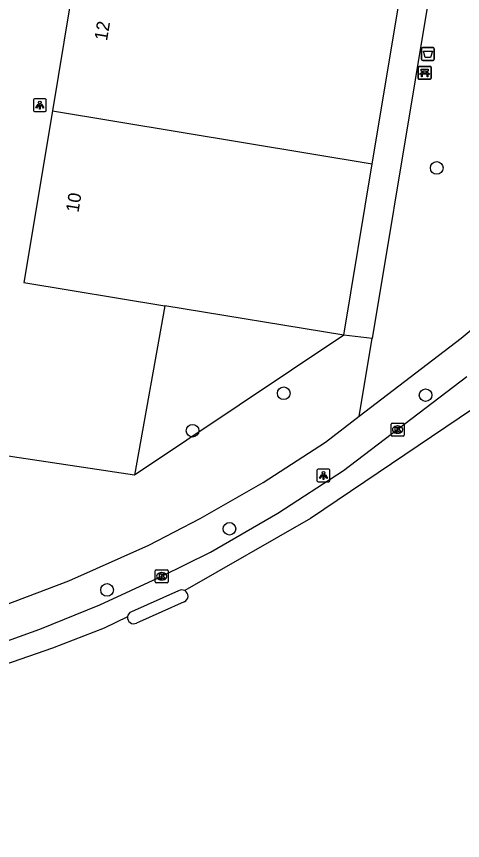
# Model space of a CAD drawing. Extents: x 163686 to 164493, y 382719 to 383870.
# Drawn here: x 164409.4 to 164443.8, y 383369.4 to 383433.1 of the extents above; entities that cross this region are included whole.
import ezdxf

# ---------------------------------------------------------------- set-up
doc = ezdxf.new("R2010")
doc.units = 0
for name, color, linetype in [('IMGEO_Afvalbak', 7, 'Continuous'), ('IMGEO_Bank', 7, 'Continuous'), ('IMGEO_Boom', 7, 'Continuous'), ('IMGEO_Groenvoorziening', 7, 'Continuous'), ('IMGEO_Kolk', 7, 'Continuous'), ('IMGEO_Lichtpunt', 7, 'Continuous'), ('IMGEO_Pand', 7, 'Continuous'), ('IMGEO_Pand_nummerreeks', 7, 'Continuous'), ('IMGEO_Parkeervlak_gesloten', 7, 'Continuous'), ('IMGEO_Rijbaan_lokaal_gesloten', 7, 'Continuous'), ('IMGEO_Voetpad_open', 7, 'Continuous')]:
    doc.layers.add(name, color=color, linetype=linetype)

msp = doc.modelspace()

# ---------------------------------------------------------------- linework, layer by layer
at = {"layer": 'IMGEO_Afvalbak'}
for p, q in [((164440.639, 383429.804), (164440.639, 383430.604)), ((164440.639, 383430.604), (164440.639, 383429.804)), ((164440.739, 383430.704), (164441.529, 383430.704)), ((164441.529, 383430.704), (164440.739, 383430.704)), ((164441.629, 383430.604), (164441.629, 383429.804)), ((164441.629, 383429.804), (164441.629, 383430.604)), ((164441.529, 383429.704), (164440.739, 383429.704)), ((164440.739, 383429.704), (164441.529, 383429.704))]:
    msp.add_line(p, q, dxfattribs=at)
msp.add_lwpolyline([(164440.782, 383430.418), (164441.486, 383430.418), (164441.337, 383429.948), (164440.931, 383429.948), (164440.782, 383430.418)], dxfattribs=at)
for centre, start, end in [((164440.739, 383430.604), 90, 180), ((164440.739, 383430.604), 90, 180), ((164441.529, 383430.604), 0, 90), ((164441.529, 383430.604), 360, 90), ((164440.739, 383429.804), 180, 270), ((164440.739, 383429.804), 180, 270), ((164441.529, 383429.804), 270, 0), ((164441.529, 383429.804), 270, 0)]:
    msp.add_arc(centre, 0.1, start, end, dxfattribs=at)
at = {"layer": 'IMGEO_Bank'}
for p, q in [((164440.458, 383429.252), (164441.299, 383429.252)), ((164441.299, 383429.252), (164440.458, 383429.252)), ((164440.383, 383428.327), (164440.383, 383429.168)), ((164440.383, 383429.168), (164440.383, 383428.327)), ((164441.08, 383428.65), (164440.687, 383428.65)), ((164440.692, 383428.758), (164440.692, 383428.864)), ((164440.736, 383428.864), (164440.736, 383428.758)), ((164441.024, 383428.87), (164440.742, 383428.87)), ((164440.742, 383428.752), (164441.024, 383428.752)), ((164441.03, 383428.758), (164441.03, 383428.864)), ((164441.074, 383428.864), (164441.074, 383428.758)), ((164441.383, 383429.177), (164441.383, 383428.336)), ((164441.383, 383428.336), (164441.383, 383429.177)), ((164441.308, 383428.252), (164440.467, 383428.252)), ((164440.467, 383428.252), (164441.308, 383428.252))]:
    msp.add_line(p, q, dxfattribs=at)
for points in [[(164440.63, 383428.65), (164440.488, 383428.65), (164440.6, 383428.752), (164440.686, 383428.752)], [(164440.686, 383428.87), (164440.6, 383428.87), (164440.6, 383429.031), (164441.163, 383429.031), (164441.163, 383428.87), (164441.08, 383428.87)], [(164440.68, 383428.643), (164440.68, 383428.436), (164440.637, 383428.436), (164440.637, 383428.643)], [(164441.08, 383428.752), (164441.163, 383428.752), (164441.275, 383428.65), (164441.136, 383428.65)], [(164441.13, 383428.643), (164441.13, 383428.436), (164441.086, 383428.436), (164441.086, 383428.643)]]:
    msp.add_lwpolyline(points, dxfattribs=at)
for centre, radius, start, end in [((164440.461, 383429.174), 0.0779, 92.4484, 184.28452), ((164440.461, 383429.174), 0.0779, 92.4484, 184.28452), ((164441.305, 383429.174), 0.0779, 2.4484, 94.28452), ((164441.305, 383429.174), 0.0779, 2.4484, 94.28452), ((164440.63, 383428.643), 0.00671, 2.89567, 87.10433), ((164440.687, 383428.643), 0.00671, 92.89567, 177.10433), ((164440.685, 383428.863), 0.00671, 2.89567, 87.10433), ((164440.685, 383428.759), 0.00671, 272.89567, 357.10433), ((164440.742, 383428.863), 0.00671, 92.89567, 177.10433), ((164440.742, 383428.759), 0.00671, 182.89567, 267.10433), ((164441.024, 383428.863), 0.00671, 2.89567, 87.10433), ((164441.024, 383428.759), 0.00671, 272.89567, 357.10433), ((164441.081, 383428.863), 0.00671, 92.89567, 177.10433), ((164441.081, 383428.759), 0.00671, 182.89567, 267.10433), ((164441.079, 383428.643), 0.00671, 2.89567, 87.10433), ((164441.136, 383428.643), 0.00671, 92.89567, 177.10433), ((164440.461, 383428.33), 0.0779, 182.4484, 274.28452), ((164440.461, 383428.33), 0.0779, 182.4484, 274.28452), ((164441.305, 383428.33), 0.0779, 272.4484, 4.28452), ((164441.305, 383428.33), 0.0779, 272.4484, 4.28452)]:
    msp.add_arc(centre, radius, start, end, dxfattribs=at)
at = {"layer": 'IMGEO_Boom'}
for centre in [(164441.81, 383421.406), (164429.994, 383403.994), (164440.951, 383403.848), (164422.949, 383401.098), (164425.806, 383393.521), (164416.349, 383388.8)]:
    msp.add_circle(centre, 0.489, dxfattribs=at)
at = {"layer": 'IMGEO_Groenvoorziening'}
for points in [[(164443.478, 383448.229), (164436.826, 383408.214)], [(164434.628, 383408.476), (164418.461, 383397.661)], [(164436.826, 383408.214), (164434.628, 383408.476)], [(164435.831, 383402.227), (164436.826, 383408.214)]]:
    msp.add_lwpolyline(points, dxfattribs=at)
at = {"layer": 'IMGEO_Kolk'}
for p, q in [((164438.294, 383400.762), (164438.294, 383401.614)), ((164438.369, 383401.688), (164439.221, 383401.688)), ((164438.782, 383401.468), (164438.807, 383401.468)), ((164439.295, 383401.614), (164439.295, 383400.762)), ((164439.221, 383400.688), (164438.369, 383400.688)), ((164438.805, 383400.908), (164438.78, 383400.908)), ((164420.072, 383389.429), (164420.072, 383390.281)), ((164420.147, 383390.355), (164420.999, 383390.355)), ((164420.56, 383390.135), (164420.585, 383390.135)), ((164421.073, 383390.281), (164421.073, 383389.429)), ((164420.999, 383389.355), (164420.147, 383389.355)), ((164420.583, 383389.575), (164420.558, 383389.575))]:
    msp.add_line(p, q, dxfattribs=at)
for points in [[(164438.294, 383400.762), (164438.294, 383401.614)], [(164438.369, 383401.688), (164439.221, 383401.688)], [(164438.615, 383401.388), (164438.738, 383401.388), (164438.738, 383401.237), (164438.868, 383401.388), (164439.032, 383401.388), (164438.886, 383401.237), (164439.039, 383400.988), (164438.887, 383400.988), (164438.802, 383401.152), (164438.738, 383401.085), (164438.738, 383400.988), (164438.615, 383400.988), (164438.615, 383401.388)], [(164439.295, 383401.614), (164439.295, 383400.762)], [(164439.221, 383400.688), (164438.369, 383400.688)], [(164420.072, 383389.429), (164420.072, 383390.281)], [(164420.147, 383390.355), (164420.999, 383390.355)], [(164420.393, 383390.055), (164420.516, 383390.055), (164420.516, 383389.904), (164420.646, 383390.055), (164420.81, 383390.055), (164420.664, 383389.904), (164420.817, 383389.655), (164420.665, 383389.655), (164420.58, 383389.819), (164420.516, 383389.752), (164420.516, 383389.655), (164420.393, 383389.655), (164420.393, 383390.055)], [(164421.073, 383390.281), (164421.073, 383389.429)], [(164420.999, 383389.355), (164420.147, 383389.355)]]:
    msp.add_lwpolyline(points, dxfattribs=at)
for centre, start, end in [((164438.371, 383401.612), 91.55205, 178.44795), ((164438.371, 383401.612), 91.55205, 178.44795), ((164439.219, 383401.612), 1.55205, 88.44795), ((164439.219, 383401.612), 1.55205, 88.44795), ((164438.371, 383400.764), 181.55205, 268.44795), ((164438.371, 383400.764), 181.55205, 268.44795), ((164439.219, 383400.764), 271.55205, 358.44795), ((164439.219, 383400.764), 271.55205, 358.44795), ((164420.149, 383390.279), 91.55205, 178.44795), ((164420.149, 383390.279), 91.55205, 178.44795), ((164420.997, 383390.279), 1.55205, 88.44795), ((164420.997, 383390.279), 1.55205, 88.44795), ((164420.149, 383389.431), 181.55205, 268.44795), ((164420.149, 383389.431), 181.55205, 268.44795), ((164420.997, 383389.431), 271.55205, 358.44795), ((164420.997, 383389.431), 271.55205, 358.44795)]:
    msp.add_arc(centre, 0.0765, start, end, dxfattribs=at)
for centre, major_axis, ratio, start_param, end_param in [((164438.781, 383401.188), (-0.387, 0.002), 0.722429, 4.712389, 7.853982), ((164438.806, 383401.188), (-0.39, 0.002), 0.717154, 1.570796, 4.712389), ((164420.559, 383389.855), (-0.387, 0.002), 0.722429, 4.712389, 7.853982), ((164420.584, 383389.855), (-0.39, 0.002), 0.717154, 1.570796, 4.712389)]:
    msp.add_ellipse(centre, major_axis=major_axis, ratio=ratio, start_param=start_param, end_param=end_param, dxfattribs=at)
at = {"layer": 'IMGEO_Lichtpunt'}
for p, q in [((164410.66, 383426.659), (164410.66, 383425.852)), ((164410.66, 383426.659), (164410.66, 383425.852)), ((164411.562, 383426.754), (164410.754, 383426.754)), ((164411.562, 383426.754), (164410.754, 383426.754)), ((164411.656, 383425.852), (164411.656, 383426.659)), ((164411.656, 383425.852), (164411.656, 383426.659)), ((164410.754, 383425.758), (164411.562, 383425.758)), ((164410.754, 383425.758), (164411.562, 383425.758)), ((164432.565, 383398.046), (164432.565, 383397.239)), ((164432.565, 383398.046), (164432.565, 383397.239)), ((164433.467, 383398.141), (164432.659, 383398.141)), ((164433.467, 383398.141), (164432.659, 383398.141)), ((164433.561, 383397.239), (164433.561, 383398.046)), ((164433.561, 383397.239), (164433.561, 383398.046)), ((164432.659, 383397.145), (164433.467, 383397.145)), ((164432.659, 383397.145), (164433.467, 383397.145))]:
    msp.add_line(p, q, dxfattribs=at)
for points in [[(164411.034, 383426.323), (164411.073, 383426.295), (164410.885, 383426.033), (164410.847, 383426.06), (164411.034, 383426.323)], [(164411.136, 383426.275), (164411.183, 383426.275), (164411.183, 383425.953), (164411.136, 383425.953), (164411.136, 383426.275)], [(164411.246, 383426.295), (164411.284, 383426.322), (164411.471, 383426.06), (164411.432, 383426.032), (164411.246, 383426.295)], [(164432.939, 383397.71), (164432.978, 383397.682), (164432.79, 383397.42), (164432.752, 383397.447), (164432.939, 383397.71)], [(164433.041, 383397.662), (164433.088, 383397.662), (164433.088, 383397.34), (164433.041, 383397.34), (164433.041, 383397.662)], [(164433.151, 383397.682), (164433.189, 383397.709), (164433.376, 383397.447), (164433.337, 383397.419), (164433.151, 383397.682)]]:
    msp.add_lwpolyline(points, dxfattribs=at)
for centre in [(164411.159, 383426.457), (164433.064, 383397.844)]:
    msp.add_circle(centre, 0.0994, dxfattribs=at)
for centre, start, end in [((164410.754, 383426.659), 90, 180), ((164410.754, 383426.659), 90, 180), ((164411.562, 383426.659), 0, 90), ((164411.562, 383426.659), 0, 90), ((164410.754, 383425.852), 180, 270), ((164410.754, 383425.852), 180, 270), ((164411.562, 383425.852), 270, 0), ((164411.562, 383425.852), 270, 360), ((164432.659, 383398.046), 90, 180), ((164432.659, 383398.046), 90, 180), ((164433.467, 383398.046), 0, 90), ((164433.467, 383398.046), 0, 90), ((164432.659, 383397.239), 180, 270), ((164432.659, 383397.239), 180, 270), ((164433.467, 383397.239), 270, 0), ((164433.467, 383397.239), 270, 360)]:
    msp.add_arc(centre, 0.0946, start, end, dxfattribs=at)
at = {"layer": 'IMGEO_Pand'}
for points in [[(164414.331, 383439.096), (164412.123, 383425.814)], [(164436.832, 383421.734), (164439.04, 383435.015)], [(164412.123, 383425.814), (164409.92, 383412.562), (164420.809, 383410.761)], [(164412.123, 383425.814), (164436.832, 383421.734)], [(164434.628, 383408.476), (164436.832, 383421.734)], [(164434.628, 383408.476), (164420.809, 383410.761)]]:
    msp.add_lwpolyline(points, dxfattribs=at)
at = {"layer": 'IMGEO_Parkeervlak_gesloten'}
for points in [[(164420.809, 383410.761), (164418.461, 383397.661)], [(164418.461, 383397.661), (164403.717, 383399.885), (164399.775, 383400.479)]]:
    msp.add_lwpolyline(points, dxfattribs=at)
at = {"layer": 'IMGEO_Rijbaan_lokaal_gesloten'}
for points in [[(164395.821, 383380.912), (164399.696, 383381.926), (164403.827, 383383.244), (164407.356, 383384.396), (164411.142, 383385.758), (164415.779, 383387.642), (164420.573, 383389.855), (164424.335, 383391.718), (164429.544, 383394.736), (164434.61, 383398.019), (164444.135, 383405.29)], [(164445.611, 383403.47), (164432.053, 383394.306), (164422.356, 383388.746)], [(164421.872, 383388.729), (164418.228, 383387.107)], [(164422.303, 383387.888), (164418.849, 383386.338), (164418.614, 383386.233)], [(164417.931, 383386.713), (164416.121, 383385.853), (164412.13, 383384.298), (164404.69, 383381.733), (164396.97, 383379.627), (164387.773, 383377.445), (164377.604, 383375.42), (164363.456, 383372.944), (164353.076, 383371.613), (164343.058, 383370.563), (164329.573, 383369.616), (164322.165, 383369.437), (164312.054, 383369.76)]]:
    msp.add_lwpolyline(points, dxfattribs=at)
for centre, radius, start, end in [((164422.129, 383388.323), 0.48, 61.72649, 122.29677), ((164422.128, 383388.329), 0.475, 291.616, 61.31448), ((164418.406, 383386.662), 0.477, 173.91249, 295.8898), ((164418.401, 383386.668), 0.472, 111.48054, 174.50097)]:
    msp.add_arc(centre, radius, start, end, dxfattribs=at)
at = {"layer": 'IMGEO_Voetpad_open'}
for points in [[(164435.831, 383402.227), (164443.692, 383408.243), (164448.957, 383412.619), (164454.961, 383418.277), (164468.543, 383431.866)], [(164399.656, 383384.661), (164406.777, 383387.01), (164413.399, 383389.497), (164419.578, 383392.262), (164423.537, 383394.307), (164428.396, 383397.104), (164433.215, 383400.226), (164435.831, 383402.227)]]:
    msp.add_lwpolyline(points, dxfattribs=at)

# ---------------------------------------------------------------- texts
at = {"layer": 'IMGEO_Pand_nummerreeks'}
for s, p in [('12', (164416.342, 383431.188)), ('10', (164414.137, 383417.927))]:
    msp.add_text(s, height=1, rotation=80.5636, dxfattribs=at).set_placement(p)

doc.saveas('drawing.dxf')
